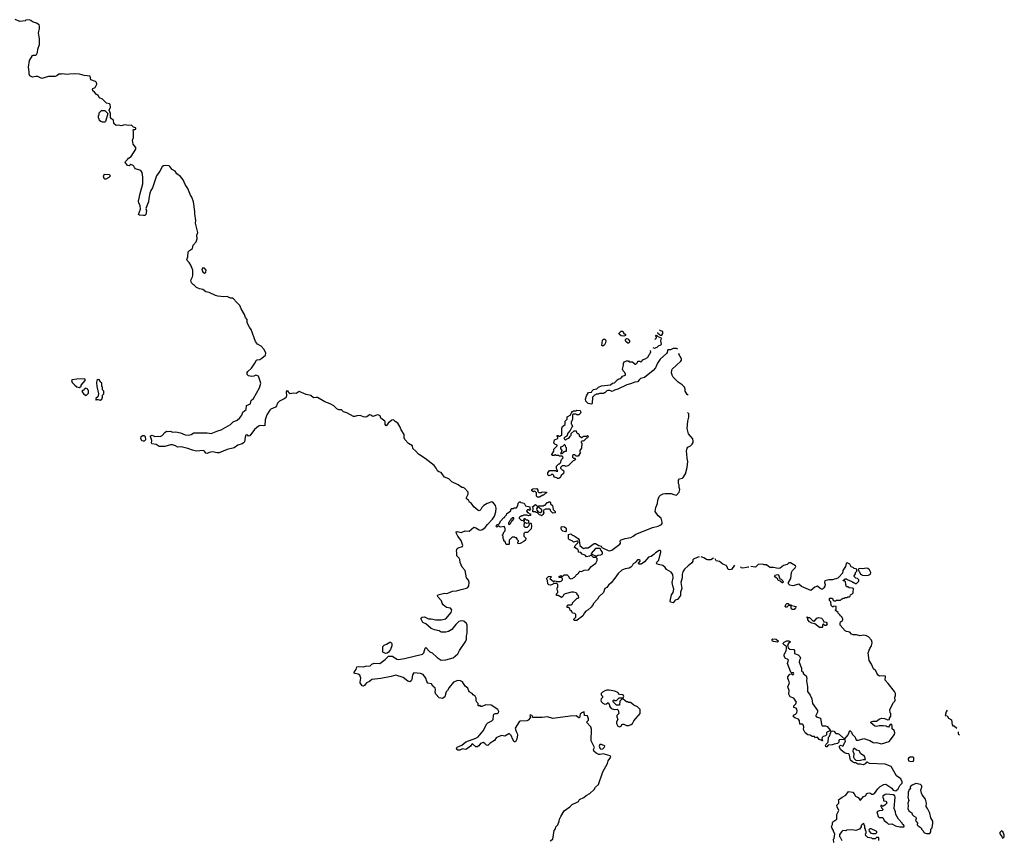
# Model space of a CAD drawing. Extents: x 2029662 to 2246637, y 225654 to 401419.
# Tile 259 of 349: x 2152204 to 2167018, y 382971 to 395308. Entities that reach past the tile are written whole.
import ezdxf

# ---------------------------------------------------------------- set-up
doc = ezdxf.new("R2010")
doc.units = 0

msp = doc.modelspace()

# ---------------------------------------------------------------- linework, layer by layer
at = {"layer": '0CON20XD'}
for points in [[(2154840, 392420), (2154818, 392565), (2154796, 392635), (2154775, 392665), (2154733, 392765), (2154691, 392825), (2154665, 392896), (2154622, 392945), (2154570, 392985), (2154541, 393025), (2154500, 393050), (2154465, 393098), (2154455, 393106), (2154405, 393114), (2154365, 393109), (2154348, 393095), (2154314, 393025), (2154264, 392955), (2154202, 392775), (2154177, 392735), (2154164, 392695), (2154146, 392615), (2154144, 392565), (2154100, 392465), (2154111, 392429), (2154100, 392375), (2154085, 392362), (2154065, 392358), (2154005, 392363), (2153992, 392375), (2154021, 392455), (2154016, 392506), (2153995, 392552), (2153992, 392575), (2154015, 392692), (2154054, 392835), (2154056, 392935), (2154048, 393008), (2154025, 393036), (2153947, 393065), (2153932, 393082), (2153922, 393105), (2153910, 393115), (2153875, 393128), (2153852, 393108), (2153825, 393113), (2153792, 393162), (2153794, 393175), (2153828, 393202), (2153839, 393225), (2153881, 393249), (2153952, 393358), (2153953, 393385), (2153912, 393435), (2153899, 393495), (2153918, 393535), (2153917, 393617), (2153911, 393649), (2153915, 393657), (2153936, 393654), (2153949, 393661), (2153951, 393675), (2153945, 393682), (2153915, 393689), (2153885, 393720), (2153834, 393714), (2153785, 393723), (2153732, 393712), (2153695, 393720), (2153657, 393717), (2153621, 393745), (2153613, 393793), (2153583, 393813), (2153569, 393835), (2153572, 393895), (2153552, 393945), (2153571, 393989), (2153565, 394032), (2153555, 394041), (2153512, 394052), (2153449, 394109), (2153405, 394133), (2153385, 394164), (2153359, 394179), (2153328, 394218), (2153303, 394235), (2153300, 394255), (2153305, 394270), (2153341, 394289), (2153366, 394335), (2153360, 394360), (2153344, 394375), (2153274, 394404), (2153262, 394455), (2153175, 394467), (2153102, 394485), (2153035, 394491), (2152955, 394488), (2152905, 394480), (2152855, 394490), (2152833, 394487), (2152795, 394485), (2152765, 394463), (2152735, 394452), (2152635, 394450), (2152535, 394423), (2152475, 394452), (2152447, 394453), (2152395, 394442), (2152354, 394464), (2152347, 394485), (2152348, 394525), (2152336, 394595), (2152349, 394695), (2152395, 394768), (2152406, 394774), (2152445, 394773), (2152459, 394785), (2152474, 394815), (2152479, 394865), (2152504, 394935), (2152503, 395025), (2152485, 395105), (2152503, 395175), (2152502, 395212), (2152495, 395229), (2152455, 395257), (2152394, 395274), (2152370, 395295), (2152345, 395303), (2152298, 395302), (2152285, 395290), (2152205, 395282), (2152135, 395308)], [(2153485, 393764), (2153455, 393764), (2153423, 393773), (2153402, 393792), (2153400, 393815), (2153390, 393825), (2153390, 393865), (2153400, 393875), (2153400, 393905), (2153435, 393940), (2153485, 393940), (2153530, 393895), (2153493, 393775), (2153485, 393764)], [(2153485, 392911), (2153505, 392914), (2153552, 392935), (2153572, 392955), (2153555, 392970), (2153473, 392977), (2153462, 392958), (2153470, 392920), (2153485, 392911)], [(2160808, 384628), (2160795, 384666), (2160732, 384735), (2160763, 384765), (2160763, 384785), (2160745, 384828), (2160702, 384835), (2160695, 384890), (2160654, 384876), (2160637, 384855), (2160625, 384800), (2160615, 384800), (2160575, 384827), (2160485, 384823), (2160225, 384791), (2160145, 384815), (2160065, 384803), (2159933, 384803), (2159922, 384805), (2159919, 384825), (2159910, 384835), (2159885, 384843), (2159880, 384835), (2159887, 384805), (2159852, 384765), (2159835, 384756), (2159735, 384748), (2159720, 384740), (2159660, 384645), (2159674, 384595), (2159690, 384565), (2159691, 384545), (2159684, 384476), (2159665, 384440), (2159645, 384440), (2159621, 384471), (2159596, 384535), (2159585, 384550), (2159575, 384558), (2159564, 384556), (2159505, 384523), (2159455, 384533), (2159392, 384508), (2159374, 384496), (2159345, 384458), (2159284, 384416), (2159247, 384383), (2159225, 384388), (2159203, 384415), (2159175, 384429), (2159138, 384415), (2159113, 384377), (2159089, 384361), (2159065, 384361), (2159014, 384406), (2159005, 384402), (2158985, 384372), (2158928, 384325), (2158904, 384324), (2158865, 384333), (2158825, 384313), (2158795, 384313), (2158785, 384320), (2158778, 384335), (2158785, 384358), (2158855, 384390), (2158915, 384436), (2159065, 384492), (2159101, 384515), (2159177, 384603), (2159231, 384709), (2159247, 384725), (2159307, 384755), (2159325, 384773), (2159330, 384835), (2159338, 384855), (2159355, 384863), (2159390, 384865), (2159408, 384875), (2159412, 384892), (2159400, 384925), (2159295, 384990), (2159215, 384993), (2159155, 384970), (2159142, 384972), (2159125, 384990), (2159115, 384980), (2159102, 384982), (2159100, 385015), (2159080, 385035), (2159073, 385053), (2159072, 385095), (2159058, 385125), (2159028, 385145), (2159012, 385165), (2158965, 385192), (2158944, 385244), (2158908, 385278), (2158865, 385339), (2158837, 385355), (2158795, 385361), (2158732, 385338), (2158663, 385257), (2158638, 385212), (2158619, 385191), (2158598, 385115), (2158565, 385092), (2158515, 385098), (2158467, 385155), (2158456, 385185), (2158461, 385225), (2158453, 385245), (2158422, 385275), (2158401, 385311), (2158342, 385322), (2158328, 385348), (2158315, 385398), (2158273, 385453), (2158235, 385464), (2158135, 385474), (2158114, 385445), (2158103, 385375), (2158092, 385355), (2158075, 385343), (2158043, 385353), (2157975, 385405), (2157865, 385442), (2157795, 385421), (2157635, 385390), (2157504, 385376), (2157465, 385345), (2157424, 385326), (2157393, 385285), (2157375, 385277), (2157355, 385283), (2157326, 385325), (2157324, 385335), (2157338, 385395), (2157319, 385439), (2157295, 385458), (2157250, 385465), (2157235, 385473), (2157235, 385487), (2157264, 385525), (2157275, 385566), (2157305, 385572), (2157375, 385568), (2157405, 385579), (2157475, 385583), (2157502, 385608), (2157535, 385622), (2157623, 385615), (2157702, 385675), (2157755, 385727), (2157815, 385729), (2157878, 385682), (2157905, 385676), (2157995, 385691), (2158262, 385758), (2158283, 385777), (2158305, 385850), (2158315, 385860), (2158372, 385795), (2158408, 385778), (2158485, 385709), (2158545, 385669), (2158615, 385672), (2158725, 385704), (2158795, 385763), (2158822, 385815), (2158916, 385955), (2158926, 385985), (2158925, 386035), (2158934, 386075), (2158934, 386195), (2158925, 386219), (2158885, 386253), (2158845, 386258), (2158812, 386248), (2158765, 386205), (2158745, 386177), (2158705, 386127), (2158655, 386099), (2158615, 386089), (2158545, 386090), (2158515, 386111), (2158445, 386123), (2158396, 386146), (2158315, 386214), (2158267, 386235), (2158238, 386295), (2158244, 386306), (2158260, 386315), (2158295, 386321), (2158355, 386287), (2158395, 386290), (2158463, 386273), (2158545, 386272), (2158615, 386288), (2158697, 386385), (2158706, 386425), (2158685, 386448), (2158625, 386458), (2158575, 386499), (2158559, 386525), (2158548, 386558), (2158498, 386615), (2158490, 386635), (2158495, 386650), (2158595, 386676), (2158625, 386671), (2158644, 386676), (2158715, 386704), (2158775, 386709), (2158847, 386733), (2158925, 386752), (2158945, 386763), (2158960, 386785), (2158965, 386835), (2158955, 386871), (2158927, 386905), (2158907, 387015), (2158860, 387065), (2158830, 387135), (2158825, 387180), (2158815, 387200), (2158780, 387235), (2158783, 387285), (2158777, 387315), (2158784, 387346), (2158800, 387360), (2158865, 387377), (2158872, 387395), (2158845, 387468), (2158797, 387535), (2158774, 387575), (2158772, 387598), (2158785, 387606), (2158845, 387591), (2158905, 387614), (2158965, 387608), (2159035, 387667), (2159065, 387659), (2159115, 387628), (2159135, 387626), (2159165, 387634), (2159208, 387665), (2159240, 387710), (2159315, 387787), (2159345, 387835), (2159365, 387900), (2159374, 387955), (2159363, 387995), (2159323, 388043), (2159305, 388050), (2159236, 388024), (2159186, 387994), (2159156, 387964), (2159143, 387935), (2159125, 387919), (2159115, 387914), (2159095, 387924), (2159035, 387976), (2159003, 388023), (2158973, 388045), (2158955, 388075), (2158927, 388095), (2158926, 388115), (2158950, 388165), (2158950, 388195), (2158895, 388258), (2158875, 388267), (2158855, 388268), (2158802, 388305), (2158705, 388351), (2158658, 388395), (2158595, 388424), (2158545, 388492), (2158511, 388501), (2158491, 388515), (2158472, 388555), (2158439, 388595), (2158305, 388704), (2158206, 388766), (2158165, 388814), (2158117, 388855), (2158112, 388895), (2158055, 388927), (2157998, 388988), (2157989, 389015), (2157986, 389066), (2157945, 389132), (2157924, 389185), (2157892, 389232), (2157855, 389257), (2157826, 389286), (2157805, 389281), (2157746, 389234), (2157725, 389198), (2157715, 389193), (2157703, 389215), (2157702, 389255), (2157697, 389265), (2157639, 389309), (2157625, 389344), (2157609, 389355), (2157585, 389358), (2157515, 389335), (2157485, 389355), (2157465, 389359), (2157428, 389332), (2157405, 389324), (2157375, 389329), (2157325, 389349), (2157275, 389344), (2157245, 389334), (2157225, 389335), (2157128, 389388), (2157075, 389405), (2157045, 389435), (2157005, 389433), (2156975, 389448), (2156932, 389495), (2156877, 389527), (2156795, 389555), (2156685, 389619), (2156665, 389623), (2156625, 389618), (2156585, 389650), (2156515, 389666), (2156409, 389709), (2156365, 389683), (2156325, 389686), (2156275, 389677), (2156252, 389692), (2156242, 389715), (2156225, 389722), (2156212, 389708), (2156219, 389645), (2156206, 389615), (2156185, 389599), (2156114, 389565), (2156081, 389535), (2156066, 389495), (2156050, 389475), (2155984, 389446), (2155968, 389432), (2155922, 389358), (2155896, 389285), (2155890, 389200), (2155876, 389194), (2155825, 389197), (2155795, 389189), (2155735, 389141), (2155665, 389046), (2155645, 389040), (2155635, 389056), (2155615, 389061), (2155605, 389052), (2155594, 389024), (2155586, 388955), (2155573, 388937), (2155552, 388925), (2155485, 388903), (2155429, 388861), (2155325, 388839), (2155205, 388788), (2155175, 388788), (2155105, 388804), (2155056, 388794), (2155025, 388778), (2155005, 388784), (2154982, 388815), (2154965, 388824), (2154862, 388815), (2154805, 388826), (2154732, 388852), (2154635, 388876), (2154585, 388872), (2154546, 388895), (2154505, 388906), (2154475, 388906), (2154385, 388884), (2154303, 388883), (2154255, 388911), (2154192, 388925), (2154187, 388935), (2154192, 388975), (2154170, 389035), (2154174, 389046), (2154195, 389056), (2154235, 389036), (2154287, 389037), (2154315, 389036), (2154345, 389048), (2154385, 389094), (2154415, 389112), (2154435, 389108), (2154475, 389112), (2154505, 389097), (2154555, 389104), (2154625, 389089), (2154695, 389061), (2154745, 389054), (2154784, 389066), (2154825, 389090), (2155023, 389087), (2155085, 389080), (2155185, 389121), (2155235, 389132), (2155375, 389216), (2155416, 389254), (2155475, 389280), (2155515, 389317), (2155544, 389356), (2155562, 389398), (2155611, 389439), (2155615, 389498), (2155624, 389506), (2155665, 389519), (2155675, 389529), (2155688, 389575), (2155719, 389605), (2155813, 389765), (2155833, 389835), (2155795, 389941), (2155755, 389959), (2155725, 389944), (2155695, 389938), (2155645, 389948), (2155626, 389966), (2155624, 389995), (2155635, 390013), (2155689, 390061), (2155741, 390135), (2155765, 390182), (2155775, 390190), (2155815, 390193), (2155847, 390215), (2155902, 390258), (2155905, 390288), (2155883, 390345), (2155835, 390394), (2155784, 390424), (2155754, 390464), (2155686, 390645), (2155659, 390679), (2155625, 390745), (2155625, 390795), (2155602, 390825), (2155588, 390868), (2155535, 390955), (2155517, 391005), (2155467, 391057), (2155423, 391105), (2155405, 391117), (2155375, 391118), (2155325, 391140), (2155275, 391137), (2155185, 391144), (2155150, 391155), (2155055, 391202), (2155005, 391213), (2154960, 391245), (2154910, 391255), (2154865, 391278), (2154836, 391306), (2154817, 391317), (2154789, 391349), (2154777, 391385), (2154802, 391435), (2154807, 391455), (2154807, 391535), (2154778, 391615), (2154754, 391655), (2154724, 391684), (2154720, 391695), (2154735, 391738), (2154737, 391813), (2154758, 391835), (2154806, 391864), (2154816, 391914), (2154858, 391965), (2154873, 392007), (2154870, 392065), (2154886, 392105), (2154850, 392245), (2154853, 392285), (2154837, 392385), (2154840, 392420)], [(2154985, 391492), (2155005, 391506), (2155007, 391535), (2154985, 391566), (2154958, 391572), (2154945, 391545), (2154950, 391525), (2154963, 391503), (2154985, 391492)], [(2160975, 390393), (2160963, 390403), (2160973, 390485), (2160985, 390498), (2161005, 390498), (2161015, 390490), (2161020, 390475), (2161019, 390445), (2161003, 390415), (2160975, 390393)], [(2161295, 390543), (2161255, 390548), (2161222, 390572), (2161220, 390585), (2161255, 390620), (2161278, 390618), (2161290, 390595), (2161317, 390567), (2161316, 390554), (2161295, 390543)], [(2161365, 390440), (2161355, 390440), (2161324, 390464), (2161318, 390475), (2161318, 390495), (2161333, 390507), (2161355, 390502), (2161378, 390475), (2161380, 390455), (2161365, 390440)], [(2161731, 390371), (2161755, 390362), (2161795, 390380), (2161815, 390400), (2161850, 390415), (2161858, 390425), (2161848, 390475), (2161860, 390515), (2161812, 390532), (2161795, 390550), (2161785, 390550), (2161775, 390560), (2161770, 390545), (2161780, 390535), (2161780, 390515), (2161758, 390494)], [(2161802, 390598), (2161802, 390592), (2161828, 390568), (2161845, 390560), (2161865, 390560), (2161880, 390585), (2161878, 390608), (2161865, 390620), (2161843, 390623), (2161828, 390637)], [(2162107, 390349), (2162085, 390356), (2162035, 390360), (2161995, 390337), (2161955, 390338), (2161948, 390325), (2161945, 390300), (2161936, 390285), (2161842, 390198), (2161800, 390135), (2161768, 390065), (2161735, 390028), (2161606, 389924), (2161544, 389906), (2161527, 389893), (2161500, 389855), (2161461, 389849), (2161396, 389824), (2161338, 389812), (2161205, 389747), (2161155, 389732), (2161117, 389713), (2161085, 389728), (2161055, 389728), (2161035, 389720), (2161008, 389692), (2160995, 389690), (2160985, 389680), (2160925, 389680), (2160905, 389670), (2160875, 389670), (2160865, 389660), (2160852, 389658), (2160820, 389625), (2160818, 389532), (2160805, 389520), (2160755, 389530), (2160723, 389563), (2160718, 389595), (2160730, 389645), (2160760, 389695), (2160805, 389700), (2160815, 389720), (2160835, 389740), (2160885, 389750), (2160910, 389775), (2160955, 389798), (2161091, 389809), (2161123, 389837), (2161155, 389840), (2161180, 389865), (2161184, 389876), (2161210, 389895), (2161240, 389905), (2161265, 389928), (2161275, 389940), (2161320, 389955), (2161320, 389975), (2161310, 389985), (2161310, 389995), (2161285, 390020), (2161272, 390045), (2161287, 390105), (2161288, 390135), (2161301, 390159), (2161335, 390172), (2161362, 390172), (2161375, 390160), (2161425, 390160), (2161465, 390120), (2161475, 390120), (2161500, 390145), (2161505, 390170), (2161535, 390170), (2161545, 390160), (2161557, 390163), (2161570, 390175), (2161575, 390190), (2161615, 390202), (2161650, 390225), (2161660, 390235), (2161672, 390268), (2161688, 390282), (2161690, 390295), (2161700, 390305), (2161695, 390330), (2161693, 390330)], [(2162260, 389654), (2162245, 389668), (2162216, 389715), (2162218, 389745), (2162207, 389777), (2162171, 389811), (2162113, 389853), (2162038, 389925), (2162019, 389955), (2162011, 389991), (2162014, 390026), (2162021, 390045), (2162150, 390170), (2162160, 390185), (2162159, 390205), (2162121, 390275), (2162124, 390288)], [(2153105, 389770), (2153128, 389792), (2153130, 389805), (2153190, 389875), (2153190, 389895), (2153175, 389900), (2153065, 389896), (2153000, 389885), (2152984, 389876), (2152994, 389845), (2153035, 389804), (2153065, 389780), (2153105, 389770)], [(2153205, 389650), (2153240, 389685), (2153240, 389725), (2153230, 389735), (2153228, 389748), (2153195, 389760), (2153185, 389750), (2153172, 389748), (2153168, 389732), (2153152, 389728), (2153140, 389715), (2153163, 389675), (2153205, 389650)], [(2153355, 389580), (2153365, 389590), (2153385, 389590), (2153415, 389582), (2153438, 389595), (2153452, 389625), (2153450, 389655), (2153470, 389675), (2153470, 389715), (2153450, 389735), (2153450, 389775), (2153440, 389785), (2153440, 389835), (2153417, 389857), (2153402, 389885), (2153385, 389890), (2153364, 389876), (2153361, 389845), (2153363, 389785), (2153389, 389675), (2153377, 389633), (2153350, 389605), (2153350, 389585), (2153355, 389580)], [(2162429, 387220), (2162397, 387213), (2162342, 387185), (2162332, 387175), (2162330, 387155), (2162313, 387125), (2162262, 387088), (2162208, 387035), (2162182, 386995), (2162171, 386955), (2162172, 386905), (2162153, 386835), (2162164, 386745), (2162147, 386693), (2162145, 386642), (2162099, 386581), (2162065, 386570), (2162035, 386530), (2161995, 386542), (2161988, 386555), (2162010, 386650), (2162034, 386686), (2162046, 386734), (2162028, 386785), (2162022, 386835), (2162035, 386905), (2162028, 386955), (2162003, 386993), (2161935, 387031), (2161913, 387063), (2161880, 387090), (2161815, 387108), (2161792, 387115), (2161783, 387125), (2161789, 387141), (2161818, 387172), (2161836, 387235), (2161850, 387295), (2161848, 387315), (2161839, 387319), (2161825, 387318), (2161768, 387285), (2161744, 387256), (2161705, 387226), (2161665, 387217), (2161605, 387148), (2161555, 387112), (2161525, 387110), (2161512, 387122), (2161512, 387128), (2161540, 387155), (2161540, 387165), (2161526, 387176), (2161500, 387175), (2161472, 387145), (2161470, 387135), (2161432, 387115), (2161418, 387085), (2161401, 387069), (2161375, 387053), (2161315, 387042), (2161265, 387021), (2161209, 386971), (2161160, 386900), (2161105, 386832), (2161063, 386797), (2161035, 386762), (2161006, 386744), (2160986, 386685), (2160918, 386622), (2160895, 386583), (2160830, 386515), (2160830, 386505), (2160802, 386465), (2160758, 386425), (2160724, 386406), (2160699, 386381), (2160676, 386335), (2160645, 386308), (2160615, 386290), (2160585, 386262), (2160552, 386262), (2160540, 386275), (2160540, 386285), (2160570, 386315), (2160570, 386355), (2160555, 386370), (2160522, 386372), (2160508, 386408), (2160492, 386412), (2160478, 386448), (2160465, 386460), (2160442, 386462), (2160440, 386485), (2160455, 386498), (2160508, 386502), (2160520, 386515), (2160522, 386528), (2160592, 386598), (2160605, 386600), (2160618, 386612), (2160610, 386635), (2160592, 386652), (2160590, 386665), (2160575, 386680), (2160535, 386692), (2160505, 386692), (2160413, 386667), (2160393, 386657), (2160376, 386624), (2160355, 386608), (2160305, 386640), (2160282, 386642), (2160280, 386665), (2160300, 386685), (2160300, 386705), (2160290, 386725), (2160290, 386755), (2160300, 386765), (2160298, 386808), (2160285, 386820), (2160235, 386820), (2160222, 386808), (2160192, 386798), (2160165, 386800), (2160150, 386815), (2160147, 386867), (2160130, 386895), (2160162, 386928), (2160195, 386930), (2160200, 386915), (2160180, 386895), (2160235, 386850), (2160255, 386860), (2160277, 386857), (2160285, 386850), (2160335, 386850), (2160350, 386855), (2160370, 386875), (2160370, 386895), (2160355, 386910), (2160322, 386912), (2160320, 386925), (2160345, 386940), (2160355, 386930), (2160375, 386930), (2160395, 386950), (2160405, 386952), (2160442, 386952), (2160458, 386938), (2160475, 386900), (2160495, 386892), (2160515, 386898), (2160550, 386915), (2160570, 386935), (2160580, 386955), (2160595, 386960), (2160618, 386982), (2160620, 386995), (2160632, 387008), (2160655, 387000), (2160695, 387022), (2160765, 387028), (2160804, 387076), (2160818, 387085), (2160872, 387125), (2160892, 387165), (2160890, 387195), (2160875, 387210), (2160835, 387210), (2160805, 387240), (2160785, 387240), (2160775, 387230), (2160733, 387223), (2160710, 387245), (2160665, 387262), (2160645, 387290), (2160612, 387292), (2160610, 387315), (2160600, 387335), (2160550, 387365), (2160560, 387395), (2160599, 387431), (2160608, 387448), (2160598, 387458), (2160585, 387459), (2160535, 387442), (2160514, 387464), (2160477, 387477), (2160462, 387495), (2160462, 387558), (2160495, 387570), (2160512, 387552), (2160545, 387540), (2160605, 387500), (2160619, 387475), (2160630, 387395), (2160685, 387350), (2160715, 387358), (2160755, 387358), (2160845, 387421), (2160865, 387424), (2160915, 387393), (2160950, 387385), (2160962, 387362), (2161058, 387318), (2161085, 387313), (2161115, 387322), (2161232, 387415), (2161242, 387428), (2161240, 387465), (2161255, 387480), (2161315, 387500), (2161398, 387515), (2161435, 387534), (2161474, 387566), (2161515, 387581), (2161727, 387663), (2161808, 387685), (2161859, 387711), (2161870, 387725), (2161870, 387745), (2161853, 387805), (2161809, 387839), (2161764, 387905), (2161774, 387965), (2161800, 388025), (2161804, 388075), (2161827, 388133), (2161847, 388153), (2161885, 388172), (2161915, 388178), (2162004, 388176), (2162045, 388159), (2162085, 388153), (2162127, 388195), (2162134, 388234), (2162127, 388265), (2162128, 388305), (2162118, 388325), (2162118, 388375), (2162130, 388395), (2162174, 388406), (2162184, 388416), (2162220, 388470), (2162246, 388565), (2162255, 388655), (2162244, 388705), (2162242, 388775), (2162234, 388815), (2162247, 388857), (2162255, 388871), (2162296, 388894), (2162322, 388918), (2162336, 388944), (2162338, 388962), (2162330, 389000), (2162268, 389075), (2162244, 389155), (2162254, 389265), (2162271, 389325), (2162272, 389375), (2162253, 389394), (2162253, 389394)], [(2160315, 388400), (2160295, 388400), (2160285, 388410), (2160252, 388422), (2160240, 388435), (2160238, 388448), (2160225, 388460), (2160205, 388460), (2160195, 388450), (2160165, 388440), (2160150, 388455), (2160150, 388485), (2160175, 388520), (2160265, 388520), (2160275, 388510), (2160298, 388512), (2160280, 388545), (2160280, 388585), (2160315, 388620), (2160325, 388620), (2160340, 388635), (2160353, 388687), (2160380, 388715), (2160378, 388728), (2160365, 388740), (2160325, 388740), (2160315, 388750), (2160275, 388750), (2160265, 388760), (2160255, 388760), (2160245, 388750), (2160215, 388750), (2160210, 388765), (2160240, 388815), (2160240, 388845), (2160290, 388895), (2160290, 388905), (2160255, 388920), (2160240, 388935), (2160250, 388985), (2160298, 389002), (2160300, 389025), (2160290, 389035), (2160292, 389048), (2160305, 389050), (2160315, 389040), (2160335, 389040), (2160345, 389050), (2160358, 389052), (2160362, 389155), (2160370, 389185), (2160410, 389215), (2160410, 389265), (2160440, 389295), (2160442, 389328), (2160498, 389362), (2160500, 389385), (2160510, 389395), (2160512, 389408), (2160525, 389410), (2160535, 389420), (2160575, 389420), (2160585, 389430), (2160637, 389427), (2160640, 389405), (2160650, 389395), (2160615, 389360), (2160585, 389360), (2160575, 389370), (2160535, 389370), (2160522, 389358), (2160520, 389295), (2160510, 389265), (2160500, 389255), (2160500, 389225), (2160510, 389215), (2160520, 389185), (2160510, 389175), (2160488, 389122), (2160450, 389085), (2160435, 389040), (2160392, 389015), (2160400, 388995), (2160415, 388980), (2160435, 389000), (2160465, 389010), (2160488, 389032), (2160490, 389045), (2160500, 389055), (2160502, 389078), (2160545, 389120), (2160578, 389118), (2160582, 389092), (2160595, 389080), (2160608, 389078), (2160620, 389065), (2160620, 389045), (2160655, 389020), (2160665, 389020), (2160685, 389040), (2160735, 389040), (2160748, 389048), (2160760, 389035), (2160750, 389025), (2160748, 389012), (2160732, 389008), (2160688, 388962), (2160665, 388970), (2160650, 388955), (2160650, 388945), (2160660, 388935), (2160655, 388860), (2160630, 388825), (2160630, 388805), (2160640, 388795), (2160605, 388740), (2160575, 388740), (2160555, 388760), (2160535, 388760), (2160522, 388748), (2160522, 388722), (2160535, 388710), (2160555, 388710), (2160568, 388698), (2160558, 388682), (2160545, 388670), (2160532, 388668), (2160460, 388595), (2160425, 388582), (2160405, 388590), (2160365, 388590), (2160340, 388565), (2160340, 388555), (2160365, 388530), (2160385, 388520), (2160392, 388495), (2160385, 388478), (2160352, 388448), (2160335, 388410), (2160325, 388410), (2160315, 388400)], [(2154061, 388961), (2154040, 388970), (2154027, 389005), (2154030, 389035), (2154055, 389050), (2154075, 389048), (2154093, 389033), (2154096, 388984), (2154089, 388971), (2154075, 388962), (2154061, 388961)], [(2160365, 388780), (2160375, 388790), (2160388, 388792), (2160392, 388808), (2160405, 388810), (2160415, 388820), (2160425, 388810), (2160430, 388815), (2160430, 388865), (2160420, 388875), (2160418, 388898), (2160405, 388910), (2160395, 388910), (2160368, 388882), (2160340, 388875), (2160340, 388855), (2160360, 388825), (2160360, 388815), (2160340, 388780), (2160365, 388780)], [(2160025, 388122), (2159995, 388122), (2159980, 388135), (2159980, 388185), (2159958, 388208), (2159945, 388210), (2159935, 388202), (2159910, 388215), (2159910, 388235), (2159922, 388248), (2159985, 388250), (2160000, 388225), (2160000, 388205), (2160015, 388190), (2160055, 388190), (2160065, 388200), (2160128, 388198), (2160130, 388185), (2160112, 388178), (2160085, 388150), (2160075, 388150), (2160025, 388122)], [(2159565, 387410), (2159525, 387410), (2159508, 387448), (2159490, 387465), (2159490, 387485), (2159480, 387495), (2159480, 387535), (2159470, 387545), (2159470, 387555), (2159480, 387565), (2159490, 387595), (2159510, 387615), (2159510, 387655), (2159500, 387665), (2159500, 387680), (2159435, 387670), (2159415, 387688), (2159385, 387670), (2159375, 387672), (2159374, 387685), (2159386, 387705), (2159420, 387720), (2159445, 387763), (2159485, 387807), (2159500, 387815), (2159505, 387830), (2159527, 387853), (2159532, 387875), (2159588, 387912), (2159600, 387945), (2159605, 387950), (2159635, 387950), (2159645, 387960), (2159678, 387962), (2159700, 387995), (2159705, 388030), (2159725, 388050), (2159735, 388050), (2159745, 388040), (2159795, 388030), (2159812, 387992), (2159880, 387975), (2159880, 387945), (2159888, 387932), (2159875, 387920), (2159865, 387930), (2159845, 387930), (2159830, 387915), (2159845, 387890), (2159855, 387890), (2159875, 387870), (2159888, 387868), (2159890, 387845), (2159865, 387838), (2159835, 387850), (2159785, 387850), (2159775, 387840), (2159755, 387840), (2159745, 387830), (2159732, 387828), (2159720, 387815), (2159720, 387805), (2159750, 387775), (2159775, 387770), (2159785, 387760), (2159800, 387765), (2159800, 387775), (2159790, 387785), (2159795, 387800), (2159805, 387800), (2159825, 387780), (2159845, 387780), (2159858, 387768), (2159860, 387735), (2159855, 387730), (2159835, 387722), (2159805, 387740), (2159792, 387738), (2159790, 387685), (2159805, 387670), (2159845, 387670), (2159870, 387695), (2159872, 387718), (2159885, 387730), (2159895, 387730), (2159900, 387725), (2159902, 387685), (2159897, 387643), (2159845, 387590), (2159803, 387587), (2159790, 387575), (2159790, 387535), (2159820, 387505), (2159820, 387495), (2159812, 387475), (2159788, 387455), (2159735, 387422), (2159705, 387420), (2159700, 387445), (2159710, 387455), (2159710, 387465), (2159690, 387485), (2159690, 387495), (2159678, 387508), (2159665, 387510), (2159655, 387520), (2159615, 387520), (2159570, 387475), (2159570, 387415), (2159565, 387410)], [(2160055, 387840), (2160045, 387850), (2160023, 387853), (2159988, 387888), (2159975, 387890), (2159965, 387900), (2159922, 387902), (2159930, 387955), (2159920, 387975), (2159965, 388010), (2159995, 387980), (2160015, 387988), (2160085, 387990), (2160095, 388000), (2160108, 388002), (2160142, 388038), (2160155, 388040), (2160165, 388050), (2160178, 388048), (2160190, 388035), (2160192, 388022), (2160220, 387995), (2160230, 387935), (2160260, 387905), (2160260, 387885), (2160225, 387880), (2160190, 387915), (2160188, 387928), (2160175, 387940), (2160115, 387940), (2160082, 387918), (2160088, 387885), (2160075, 387860), (2160055, 387840)], [(2160035, 387890), (2160060, 387905), (2160058, 387928), (2160035, 387952), (2160005, 387970), (2159992, 387968), (2159980, 387945), (2159983, 387923), (2160002, 387902), (2160035, 387890)], [(2159575, 387710), (2159588, 387722), (2159592, 387738), (2159608, 387752), (2159612, 387768), (2159628, 387772), (2159630, 387785), (2159640, 387795), (2159638, 387808), (2159612, 387808), (2159608, 387792), (2159592, 387788), (2159588, 387772), (2159572, 387758), (2159570, 387745), (2159560, 387735), (2159560, 387715), (2159575, 387710)], [(2160415, 387600), (2160375, 387611), (2160355, 387630), (2160348, 387655), (2160355, 387680), (2160402, 387672), (2160419, 387659), (2160428, 387645), (2160428, 387615), (2160415, 387600)], [(2160875, 387230), (2160900, 387245), (2160947, 387253), (2160968, 387265), (2160973, 387277), (2160970, 387295), (2160948, 387325), (2160938, 387348), (2160865, 387347), (2160800, 387275), (2160812, 387262), (2160875, 387230)], [(2162642, 387201), (2162600, 387175), (2162554, 387176), (2162535, 387180), (2162495, 387206), (2162456, 387220)], [(2162956, 387095), (2162915, 387033), (2162885, 387027), (2162865, 387032), (2162845, 387083), (2162835, 387094), (2162785, 387113), (2162734, 387154), (2162684, 387164), (2162675, 387172), (2162668, 387192)], [(2164452, 382925), (2164450, 382975), (2164460, 382985), (2164470, 383055), (2164448, 383088), (2164448, 383105), (2164428, 383135), (2164418, 383165), (2164434, 383195), (2164434, 383225), (2164440, 383235), (2164497, 383275), (2164498, 383342), (2164527, 383405), (2164525, 383420), (2164502, 383455), (2164500, 383485), (2164520, 383505), (2164530, 383515), (2164530, 383545), (2164522, 383565), (2164578, 383605), (2164632, 383635), (2164675, 383690), (2164738, 383678), (2164760, 383655), (2164778, 383618), (2164819, 383599), (2164840, 383575), (2164840, 383565), (2164855, 383560), (2164900, 383615), (2164930, 383625), (2164951, 383659), (2164963, 383667), (2164995, 383668), (2165025, 383650), (2165045, 383650), (2165065, 383662), (2165115, 383730), (2165150, 383765), (2165203, 383797), (2165235, 383800), (2165325, 383738), (2165345, 383712), (2165385, 383700), (2165419, 383731), (2165445, 383780), (2165482, 383818), (2165482, 383835), (2165461, 383881), (2165398, 383928), (2165315, 384068), (2165225, 384101), (2164991, 384111), (2164955, 384130), (2164945, 384130), (2164924, 384106), (2164895, 384093), (2164855, 384102), (2164815, 384102), (2164785, 384122), (2164765, 384123), (2164735, 384138), (2164705, 384162), (2164697, 384185), (2164688, 384238), (2164679, 384259), (2164645, 384261), (2164615, 384274), (2164558, 384315), (2164540, 384355), (2164540, 384375), (2164555, 384390), (2164578, 384378), (2164595, 384380), (2164620, 384435), (2164630, 384445), (2164625, 384470), (2164575, 384472), (2164535, 384467), (2164528, 384455), (2164527, 384433), (2164507, 384413), (2164460, 384405), (2164428, 384392), (2164370, 384390), (2164345, 384362), (2164332, 384365), (2164328, 384385), (2164338, 384405), (2164370, 384435), (2164372, 384508), (2164390, 384525), (2164390, 384535), (2164400, 384545), (2164400, 384565), (2164410, 384575), (2164412, 384598), (2164435, 384602), (2164455, 384597), (2164483, 384563), (2164515, 384562), (2164535, 384552), (2164595, 384500), (2164625, 384490), (2164668, 384545), (2164695, 384610), (2164720, 384585), (2164730, 384555), (2164775, 384510), (2164778, 384485), (2164795, 384463), (2164825, 384462), (2164905, 384488), (2164995, 384458), (2165045, 384429), (2165065, 384424), (2165095, 384427), (2165172, 384408), (2165286, 384444), (2165365, 384546), (2165372, 384575), (2165359, 384609), (2165329, 384635), (2165332, 384675), (2165325, 384700), (2165302, 384698), (2165275, 384660), (2165255, 384662), (2165242, 384672), (2165195, 384678), (2165135, 384678), (2165095, 384668), (2165070, 384675), (2165010, 384725), (2165015, 384740), (2165045, 384750), (2165095, 384750), (2165135, 384780), (2165168, 384792), (2165215, 384790), (2165223, 384783), (2165245, 384780), (2165255, 384770), (2165288, 384772), (2165290, 384795), (2165308, 384825), (2165308, 384865), (2165300, 384875), (2165293, 384927), (2165352, 385028), (2165372, 385048), (2165378, 385065), (2165372, 385105), (2165383, 385135), (2165382, 385165), (2165368, 385195), (2165272, 385315), (2165224, 385364), (2165228, 385428), (2165205, 385432), (2165145, 385426), (2165125, 385436), (2165100, 385470), (2165087, 385507), (2165052, 385535), (2165020, 385605), (2164984, 385664), (2164967, 385775), (2164992, 385845), (2165020, 385885), (2165026, 385904), (2165030, 385935), (2165019, 385969), (2164975, 386016), (2164945, 386032), (2164905, 386043), (2164844, 386034), (2164795, 386048), (2164745, 386048), (2164719, 386059), (2164695, 386088), (2164645, 386098), (2164625, 386108), (2164550, 386195), (2164547, 386225), (2164554, 386245), (2164582, 386265), (2164590, 386275), (2164587, 386287), (2164570, 386325), (2164550, 386335), (2164550, 386345), (2164520, 386375), (2164520, 386385), (2164480, 386415), (2164480, 386425), (2164490, 386435), (2164490, 386475), (2164455, 386480), (2164445, 386470), (2164435, 386470), (2164415, 386490), (2164410, 386545), (2164390, 386565), (2164390, 386595), (2164395, 386600), (2164425, 386600), (2164438, 386588), (2164440, 386575), (2164452, 386562), (2164485, 386560), (2164495, 386570), (2164555, 386570), (2164575, 386590), (2164585, 386590), (2164595, 386600), (2164615, 386600), (2164625, 386610), (2164655, 386610), (2164665, 386620), (2164685, 386620), (2164698, 386632), (2164702, 386648), (2164737, 386673), (2164743, 386687), (2164748, 386745), (2164735, 386752), (2164685, 386758), (2164665, 386770), (2164645, 386770), (2164632, 386805), (2164630, 386845), (2164615, 386860), (2164592, 386862), (2164592, 386868), (2164625, 386890), (2164645, 386890), (2164652, 386882), (2164725, 386850), (2164735, 386840), (2164745, 386840), (2164755, 386830), (2164765, 386830), (2164775, 386820), (2164795, 386820), (2164830, 386855), (2164830, 386875), (2164808, 386898), (2164782, 386902), (2164760, 386925), (2164760, 386935), (2164780, 386965), (2164780, 386985), (2164800, 387005), (2164798, 387038), (2164758, 387048), (2164745, 387060), (2164715, 387070), (2164695, 387112), (2164655, 387130), (2164639, 387121), (2164630, 387075), (2164590, 387015), (2164582, 386975), (2164526, 386914), (2164515, 386902), (2164435, 386878), (2164380, 386875), (2164315, 386860), (2164310, 386835), (2164320, 386805), (2164317, 386783), (2164300, 386755), (2164282, 386738), (2164265, 386738), (2164245, 386748), (2164205, 386782), (2164165, 386766), (2164105, 386718), (2163965, 386776), (2163925, 386812), (2163835, 386786), (2163793, 386795), (2163772, 386815), (2163770, 386835), (2163804, 386896), (2163817, 386985), (2163833, 387017), (2163873, 387055), (2163882, 387075), (2163875, 387088), (2163801, 387131), (2163775, 387134), (2163751, 387105), (2163696, 387094), (2163645, 387054), (2163615, 387046), (2163545, 387064), (2163495, 387062), (2163470, 387075), (2163442, 387102), (2163405, 387102), (2163385, 387110), (2163315, 387108), (2163275, 387068), (2163204, 387076)], [(2163173, 387069), (2163165, 387067), (2163137, 387062), (2163085, 387054), (2163065, 387058), (2163050, 387072)], [(2163685, 386830), (2163675, 386830), (2163647, 386857), (2163620, 386865), (2163610, 386875), (2163608, 386888), (2163573, 386915), (2163562, 386935), (2163568, 386945), (2163605, 386958), (2163619, 386949), (2163642, 386892), (2163660, 386885), (2163685, 386860), (2163690, 386845), (2163685, 386830)], [(2164935, 386941), (2164975, 386944), (2165005, 386962), (2165010, 386985), (2164988, 387025), (2164962, 387045), (2164945, 387051), (2164885, 387042), (2164835, 387048), (2164822, 387038), (2164820, 387025), (2164828, 387018), (2164830, 387005), (2164838, 386998), (2164855, 386960), (2164885, 386948), (2164935, 386941)], [(2163845, 386428), (2163825, 386430), (2163810, 386445), (2163810, 386475), (2163795, 386490), (2163772, 386488), (2163747, 386463), (2163730, 386465), (2163722, 386475), (2163730, 386505), (2163745, 386520), (2163765, 386520), (2163785, 386500), (2163805, 386500), (2163815, 386490), (2163887, 386477), (2163878, 386455), (2163855, 386432), (2163845, 386428)], [(2164275, 386160), (2164235, 386160), (2164165, 386213), (2164120, 386225), (2164088, 386245), (2164062, 386275), (2164060, 386295), (2164050, 386305), (2164052, 386318), (2164065, 386310), (2164085, 386310), (2164135, 386260), (2164145, 386260), (2164155, 386250), (2164195, 386300), (2164225, 386308), (2164265, 386300), (2164285, 386280), (2164302, 386242), (2164337, 386237), (2164350, 386215), (2164335, 386190), (2164315, 386190), (2164298, 386208), (2164292, 386208), (2164280, 386195), (2164280, 386165), (2164275, 386160)], [(2157712, 385768), (2157671, 385781), (2157665, 385795), (2157667, 385875), (2157685, 385894), (2157723, 385907), (2157775, 385939), (2157785, 385939), (2157805, 385916), (2157805, 385884), (2157785, 385830), (2157753, 385787), (2157735, 385773), (2157712, 385768)], [(2163605, 385938), (2163546, 385946), (2163532, 385955), (2163520, 385975), (2163537, 385987), (2163585, 385982), (2163618, 385955), (2163605, 385938)], [(2164275, 384452), (2164264, 384464), (2164233, 384475), (2164205, 384510), (2164175, 384500), (2164160, 384520), (2164125, 384518), (2164097, 384537), (2164063, 384545), (2164020, 384575), (2163994, 384624), (2164000, 384665), (2163992, 384692), (2163975, 384702), (2163942, 384705), (2163936, 384756), (2163920, 384780), (2163865, 384797), (2163844, 384815), (2163845, 384838), (2163877, 384853), (2163898, 384875), (2163902, 384905), (2163898, 384928), (2163884, 384944), (2163850, 384955), (2163852, 384978), (2163882, 385008), (2163889, 385035), (2163853, 385093), (2163798, 385115), (2163778, 385155), (2163782, 385212), (2163763, 385265), (2163787, 385325), (2163762, 385395), (2163762, 385415), (2163790, 385455), (2163815, 385460), (2163842, 385448), (2163852, 385465), (2163845, 385477), (2163818, 385478), (2163808, 385488), (2163758, 385615), (2163772, 385665), (2163755, 385682), (2163725, 385690), (2163708, 385725), (2163708, 385745), (2163738, 385815), (2163742, 385845), (2163740, 385875), (2163711, 385891), (2163690, 385915), (2163690, 385925), (2163705, 385940), (2163745, 385960), (2163775, 385960), (2163785, 385950), (2163795, 385950), (2163800, 385945), (2163771, 385919), (2163758, 385895), (2163768, 385855), (2163793, 385833), (2163849, 385829), (2163862, 385815), (2163860, 385765), (2163917, 385747), (2163941, 385721), (2163950, 385695), (2163938, 385665), (2163933, 385635), (2163968, 385545), (2163968, 385508), (2163990, 385485), (2163990, 385465), (2164035, 385430), (2164048, 385395), (2164043, 385355), (2164058, 385265), (2164058, 385195), (2164095, 385140), (2164122, 385085), (2164130, 385015), (2164209, 384909), (2164206, 384885), (2164181, 384835), (2164184, 384824), (2164205, 384807), (2164250, 384795), (2164267, 384697), (2164275, 384680), (2164325, 384677), (2164355, 384668), (2164400, 384615), (2164398, 384602), (2164385, 384600), (2164344, 384576), (2164340, 384545), (2164325, 384530), (2164292, 384518), (2164277, 384503), (2164272, 384485), (2164280, 384455), (2164275, 384452)], [(2161235, 384664), (2161253, 384675), (2161263, 384697), (2161278, 384702), (2161295, 384702), (2161335, 384683), (2161366, 384684), (2161405, 384698), (2161422, 384715), (2161444, 384756), (2161537, 384865), (2161537, 384925), (2161498, 384965), (2161445, 384992), (2161416, 385016), (2161395, 385028), (2161365, 385030), (2161355, 385040), (2161335, 385040), (2161285, 385080), (2161262, 385078), (2161232, 385048), (2161228, 384992), (2161195, 384988), (2161185, 384992), (2161132, 385042), (2161132, 385058), (2161145, 385070), (2161155, 385060), (2161185, 385060), (2161225, 385098), (2161285, 385100), (2161292, 385125), (2161288, 385135), (2161275, 385146), (2161230, 385150), (2161205, 385182), (2161159, 385199), (2161075, 385217), (2161035, 385213), (2161005, 385203), (2160974, 385186), (2160952, 385165), (2160952, 385145), (2160970, 385125), (2160970, 385105), (2160954, 385086), (2160949, 385065), (2160954, 385045), (2160975, 385019), (2161005, 385007), (2161032, 385008), (2161058, 385028), (2161080, 384995), (2161080, 384975), (2161105, 384940), (2161155, 384922), (2161195, 384930), (2161210, 384915), (2161220, 384865), (2161190, 384835), (2161190, 384815), (2161202, 384775), (2161183, 384737), (2161181, 384715), (2161205, 384672), (2161235, 384664)], [(2166156, 384912), (2166145, 384890), (2166130, 384835), (2166158, 384828), (2166180, 384795), (2166225, 384770), (2166233, 384693), (2166245, 384680), (2166265, 384680), (2166301, 384643)], [(2160185, 382946), (2160224, 382975), (2160244, 383105), (2160263, 383127), (2160272, 383158), (2160299, 383191), (2160321, 383245), (2160326, 383275), (2160346, 383314), (2160395, 383401), (2160481, 383459), (2160514, 383496), (2160592, 383528), (2160609, 383541), (2160625, 383568), (2160689, 383601), (2160725, 383631), (2160782, 383658), (2160849, 383721), (2160869, 383755), (2160912, 383795), (2160979, 383985), (2161048, 384112), (2161060, 384150), (2161098, 384205), (2161090, 384225), (2160980, 384255), (2160935, 384246), (2160915, 384249), (2160875, 384266), (2160844, 384295), (2160837, 384323), (2160853, 384355), (2160801, 384455), (2160808, 384628)], [(2166325, 384590), (2166323, 384565), (2166328, 384555), (2166342, 384544)], [(2160947, 384327), (2160975, 384331), (2160998, 384352), (2161005, 384375), (2160995, 384385), (2160975, 384387), (2160955, 384399), (2160933, 384397), (2160921, 384375), (2160930, 384340), (2160947, 384327)], [(2164805, 384156), (2164855, 384164), (2164895, 384172), (2164928, 384172), (2164915, 384222), (2164858, 384255), (2164835, 384302), (2164795, 384312), (2164765, 384338), (2164753, 384337), (2164744, 384326), (2164738, 384295), (2164752, 384262), (2164750, 384205), (2164758, 384188), (2164785, 384163), (2164805, 384156)], [(2165645, 384143), (2165658, 384165), (2165654, 384195), (2165645, 384209), (2165602, 384208), (2165578, 384192), (2165570, 384175), (2165575, 384154), (2165595, 384146), (2165645, 384143)], [(2165848, 383058), (2165895, 383060), (2165910, 383085), (2165910, 383125), (2165930, 383145), (2165943, 383215), (2165940, 383245), (2165913, 383295), (2165895, 383362), (2165861, 383435), (2165841, 383465), (2165845, 383515), (2165833, 383575), (2165782, 383642), (2165771, 383665), (2165763, 383715), (2165778, 383755), (2165778, 383775), (2165755, 383798), (2165685, 383812), (2165633, 383787), (2165602, 383758), (2165600, 383745), (2165610, 383735), (2165582, 383708), (2165580, 383695), (2165570, 383685), (2165572, 383635), (2165568, 383605), (2165582, 383555), (2165568, 383515), (2165572, 383475), (2165564, 383434), (2165581, 383401), (2165625, 383370), (2165630, 383345), (2165650, 383325), (2165688, 383305), (2165690, 383285), (2165682, 383255), (2165710, 383215), (2165708, 383188), (2165721, 383171), (2165750, 383155), (2165770, 383135), (2165770, 383125), (2165798, 383098), (2165800, 383085), (2165815, 383070), (2165848, 383058)], [(2165448, 383158), (2165505, 383160), (2165510, 383165), (2165508, 383188), (2165495, 383190), (2165485, 383200), (2165480, 383215), (2165425, 383272), (2165387, 383345), (2165382, 383385), (2165362, 383435), (2165378, 383605), (2165372, 383625), (2165345, 383642), (2165245, 383652), (2165223, 383647), (2165192, 383618), (2165190, 383595), (2165200, 383585), (2165202, 383552), (2165240, 383545), (2165250, 383515), (2165220, 383485), (2165195, 383470), (2165185, 383470), (2165175, 383480), (2165162, 383478), (2165160, 383465), (2165170, 383455), (2165170, 383445), (2165190, 383425), (2165190, 383415), (2165178, 383402), (2165135, 383400), (2165100, 383385), (2165120, 383315), (2165135, 383300), (2165188, 383298), (2165208, 383255), (2165252, 383225), (2165275, 383200), (2165325, 383202), (2165380, 383175), (2165448, 383158)], [(2165130, 382955), (2165130, 382995), (2165125, 383000), (2165095, 383000), (2165075, 382980), (2165035, 382980), (2165027, 382987), (2164965, 383000), (2164945, 383020), (2164932, 383022), (2164930, 383055), (2164940, 383065), (2164940, 383095), (2164930, 383105), (2164927, 383127), (2164920, 383135), (2164920, 383175), (2164910, 383185), (2164908, 383198), (2164895, 383210), (2164863, 383177), (2164862, 383158), (2164837, 383123), (2164785, 383102), (2164725, 383112), (2164645, 383108), (2164635, 383100), (2164588, 383102), (2164571, 383089), (2164540, 383045), (2164540, 383015), (2164550, 383005), (2164572, 382952)], [(2165035, 383058), (2165085, 383060), (2165100, 383075), (2165100, 383085), (2165090, 383095), (2165016, 383126), (2164993, 383127), (2164980, 383115), (2164982, 383092), (2165010, 383065), (2165035, 383058)], [(2166995, 382989), (2167015, 383010), (2167018, 383035), (2166995, 383086), (2166985, 383095), (2166975, 383096), (2166952, 383075), (2166950, 383055), (2166978, 383015), (2166983, 382993), (2166995, 382989)]]:
    msp.add_lwpolyline(points, dxfattribs=at)

doc.saveas('drawing.dxf')
